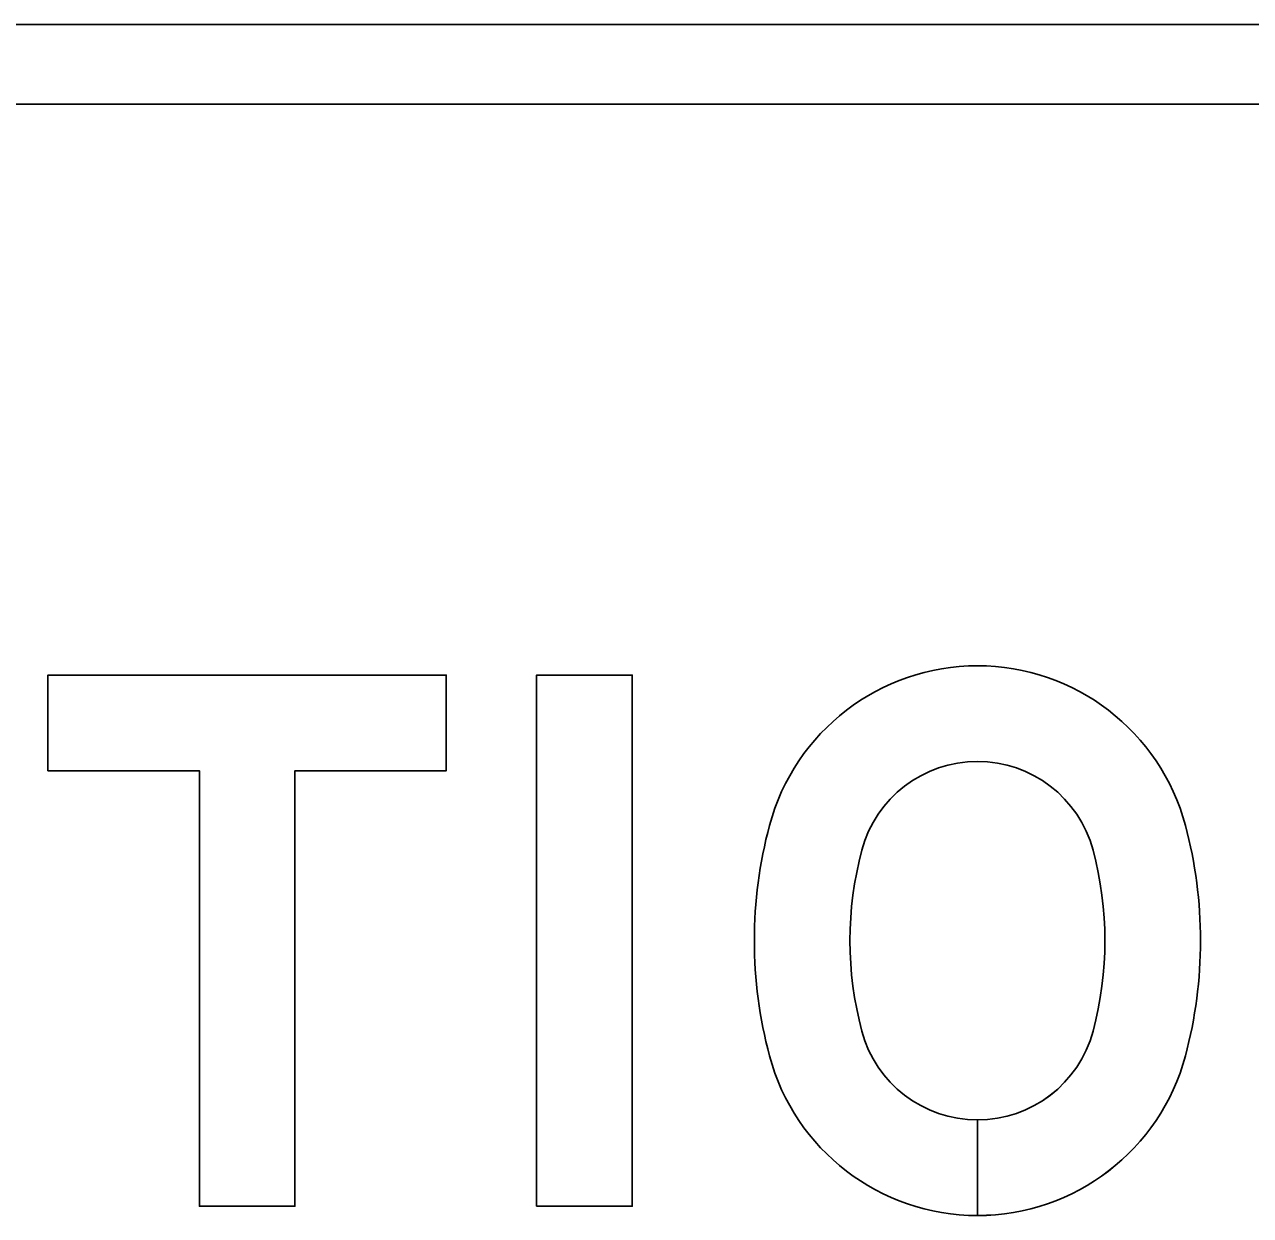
# Model space of a CAD drawing. Extents: x 2149961 to 2150220, y 145114 to 145240.
# Drawn here: x 2149991.57 to 2149993.879, y 145231.003 to 145233.245 of the extents above; entities that cross this region are included whole.
import ezdxf

# ---------------------------------------------------------------- set-up
doc = ezdxf.new("R2010")
doc.units = 0
for name, color, linetype in [('GSBWFILL', 7, 'Continuous'), ('GSCOLORFILL', 7, 'Continuous'), ('GSOUTLINE', 7, 'Continuous')]:
    doc.layers.add(name, color=color, linetype=linetype)

msp = doc.modelspace()

# ---------------------------------------------------------------- linework, layer by layer
at = {"layer": 'GSBWFILL'}
for p, q in [((2149984.4295, 145233.0952), (2149997.9295, 145233.0952)), ((2149993.3645, 145231.1827), (2149993.3645, 145231.0027)), ((2149993.3646, 145231.0027), (2149993.3646, 145231.1827))]:
    msp.add_line(p, q, dxfattribs=at)
for points in [[(2149991.6145, 145231.8402), (2149991.8995, 145231.8402), (2149991.8995, 145231.0202), (2149992.0795, 145231.0202), (2149992.0795, 145231.8402), (2149992.3645, 145231.8402), (2149992.3645, 145232.0202), (2149991.6145, 145232.0202)], [(2149992.5345, 145231.0202), (2149992.5345, 145232.0202), (2149992.7145, 145232.0202), (2149992.7145, 145231.0202)]]:
    msp.add_lwpolyline(points, close=True, dxfattribs=at)
for centre, radius, start, end in [((2149993.3645, 145231.6324), 0.4053, 14.9618, 165.0382), ((2149993.3645, 145231.6324), 0.2253, 14.9618, 165.0382), ((2149993.7845, 145231.5202), 0.84, 165.0382, 194.9618), ((2149992.9445, 145231.5202), 0.84, 345.0382, 14.9618), ((2149993.7845, 145231.5202), 0.66, 165.0382, 194.9618), ((2149992.9445, 145231.5202), 0.66, 345.0382, 14.9618), ((2149993.3645, 145231.4079), 0.2253, 194.9618, 270), ((2149993.3645, 145231.4079), 0.2253, 270.0127, 345.0382), ((2149993.3645, 145231.4079), 0.4053, 194.9618, 270), ((2149993.3645, 145231.4079), 0.4053, 270.0071, 345.0382)]:
    msp.add_arc(centre, radius, start, end, dxfattribs=at)
at = {"layer": 'GSCOLORFILL'}
for p, q in [((2149984.4295, 145233.2452), (2149997.9295, 145233.2452)), ((2149984.4295, 145233.0952), (2149997.9295, 145233.0952)), ((2149993.3645, 145231.1827), (2149993.3645, 145231.0027)), ((2149993.3646, 145231.0027), (2149993.3646, 145231.1827))]:
    msp.add_line(p, q, dxfattribs=at)
for points in [[(2149991.6145, 145231.8402), (2149991.8995, 145231.8402), (2149991.8995, 145231.0202), (2149992.0795, 145231.0202), (2149992.0795, 145231.8402), (2149992.3645, 145231.8402), (2149992.3645, 145232.0202), (2149991.6145, 145232.0202)], [(2149992.5345, 145231.0202), (2149992.5345, 145232.0202), (2149992.7145, 145232.0202), (2149992.7145, 145231.0202)]]:
    msp.add_lwpolyline(points, close=True, dxfattribs=at)
for centre, radius, start, end in [((2149993.3645, 145231.6324), 0.4053, 14.9618, 165.0382), ((2149993.3645, 145231.6324), 0.2253, 14.9618, 165.0382), ((2149993.7845, 145231.5202), 0.84, 165.0382, 194.9618), ((2149992.9445, 145231.5202), 0.84, 345.0382, 14.9618), ((2149993.7845, 145231.5202), 0.66, 165.0382, 194.9618), ((2149992.9445, 145231.5202), 0.66, 345.0382, 14.9618), ((2149993.3645, 145231.4079), 0.2253, 194.9618, 270), ((2149993.3645, 145231.4079), 0.2253, 270.0127, 345.0382), ((2149993.3645, 145231.4079), 0.4053, 194.9618, 270), ((2149993.3645, 145231.4079), 0.4053, 270.0071, 345.0382)]:
    msp.add_arc(centre, radius, start, end, dxfattribs=at)
at = {"layer": 'GSOUTLINE'}
msp.add_line((2149997.9295, 145233.0952), (2149984.4295, 145233.0952), dxfattribs=at)
for points in [[(2149991.6145, 145231.8402), (2149991.8995, 145231.8402), (2149991.8995, 145231.0202), (2149992.0795, 145231.0202), (2149992.0795, 145231.8402), (2149992.3645, 145231.8402), (2149992.3645, 145232.0202), (2149991.6145, 145232.0202)], [(2149992.5345, 145231.0202), (2149992.5345, 145232.0202), (2149992.7145, 145232.0202), (2149992.7145, 145231.0202)]]:
    msp.add_lwpolyline(points, close=True, dxfattribs=at)
for centre, radius, start, end in [((2149993.3645, 145231.6324), 0.4053, 14.9618, 165.0382), ((2149993.3645, 145231.6324), 0.2253, 14.9618, 165.0382), ((2149993.7845, 145231.5202), 0.84, 165.0382, 194.9618), ((2149992.9445, 145231.5202), 0.84, 345.0382, 14.9618), ((2149993.7845, 145231.5202), 0.66, 165.0382, 194.9618), ((2149992.9445, 145231.5202), 0.66, 345.0382, 14.9618), ((2149993.3645, 145231.4079), 0.2253, 194.9618, 345.0382), ((2149993.3645, 145231.4079), 0.4053, 194.9618, 345.0382)]:
    msp.add_arc(centre, radius, start, end, dxfattribs=at)

doc.saveas('drawing.dxf')
